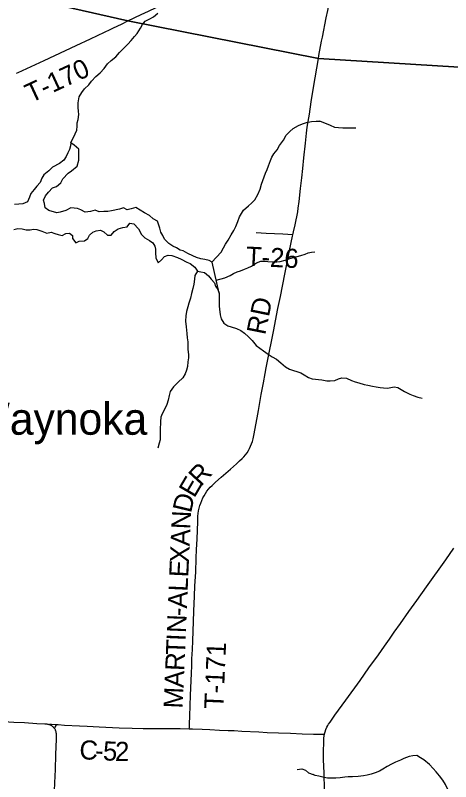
# Model space of a CAD drawing. Extents: x 1451455 to 1749751, y 218250 to 574981.
# Drawn here: x 1608199 to 1615029, y 337847 to 349860 of the extents above; entities that cross this region are included whole.
import ezdxf

# ---------------------------------------------------------------- set-up
doc = ezdxf.new("R2010")
doc.units = 0
for name, color, linetype in [('GM_X_County_Road', 7, 'Continuous'), ('GM_X_County_Road_Text', 7, 'Continuous'), ('GM_X_Major_Lake', 7, 'Continuous'), ('GM_X_Major_Lake_Text', 7, 'Continuous'), ('GM_X_Minor_River', 7, 'Continuous'), ('GM_X_Township', 7, 'Continuous'), ('GM_X_Township_Road', 7, 'Continuous'), ('GM_X_Township_Road_Text', 7, 'Continuous'), ('GM_X_US_Route', 7, 'Continuous')]:
    doc.layers.add(name, color=color, linetype=linetype)

msp = doc.modelspace()

# ---------------------------------------------------------------- linework, layer by layer
at = {"layer": 'GM_X_County_Road'}
for points in [[(1605532, 338898), (1605740, 338889), (1605992, 338878), (1606248, 338866), (1606497, 338856), (1606664, 338850), (1606976, 338838), (1607076, 338833), (1607238, 338826), (1607300, 338823), (1607438, 338816), (1607618, 338808), (1607837, 338798), (1607943, 338793), (1608178, 338782), (1608342, 338772), (1608539, 338761), (1608661, 338754), (1608694, 338751), (1608706, 338749), (1608716, 338747), (1608726, 338745), (1608734, 338743)], [(1608814, 338680), (1608817, 338674), (1608822, 338667), (1608826, 338658), (1608830, 338645), (1608833, 338634), (1608836, 338620), (1608838, 338602), (1608841, 338563), (1608840, 338507), (1608835, 338399), (1608830, 338268), (1608822, 338039), (1608815, 337829), (1608798, 337452), (1608782, 337088), (1608766, 336744), (1608755, 336478), (1608748, 336301), (1608735, 335990), (1608725, 335754), (1608719, 335639), (1608699, 335322), (1608688, 335167)], [(1608734, 338743), (1608742, 338746), (1608753, 338746), (1608765, 338746), (1608845, 338742)], [(1608734, 338743), (1608744, 338739), (1608754, 338733), (1608765, 338726), (1608775, 338719), (1608786, 338711), (1608794, 338703), (1608801, 338695), (1608809, 338687), (1608814, 338680)], [(1608814, 338680), (1608824, 338699), (1608839, 338730), (1608845, 338742)], [(1608845, 338742), (1608872, 338741), (1608972, 338735), (1609205, 338721), (1609329, 338715), (1609514, 338706), (1609725, 338697), (1609831, 338693), (1610034, 338687), (1610204, 338683), (1610303, 338682), (1610437, 338682), (1610663, 338679), (1610788, 338679), (1610929, 338674)], [(1610929, 338674), (1610978, 338673), (1611129, 338668), (1611253, 338663), (1611404, 338655), (1611538, 338650), (1611630, 338647), (1611755, 338639), (1612017, 338626), (1612148, 338620), (1612328, 338612), (1612518, 338605), (1612701, 338599), (1612875, 338594), (1613016, 338590), (1613048, 338589)]]:
    msp.add_lwpolyline(points, dxfattribs=at)
at = {"layer": 'GM_X_Major_Lake'}
for points in [[(1610428, 346635), (1610364, 346671), (1610306, 346721), (1610226, 346763), (1610090, 346849), (1610016, 346829), (1609956, 346813), (1609894, 346845), (1609834, 346821), (1609707, 346793), (1609649, 346787), (1609587, 346787), (1609517, 346781), (1609453, 346805), (1609379, 346785), (1609297, 346775), (1609227, 346809), (1609177, 346833), (1609069, 346843), (1608993, 346801), (1608903, 346775), (1608849, 346765), (1608723, 346803), (1608667, 346843), (1608659, 346913), (1608641, 346964), (1608673, 347030), (1608719, 347088), (1608783, 347158), (1608847, 347178), (1608915, 347236), (1608947, 347296), (1609031, 347388), (1609081, 347422), (1609171, 347495), (1609197, 347591), (1609195, 347763), (1609123, 347823), (1609069, 347864), (1609067, 347813), (1609051, 347759), (1609023, 347707), (1608995, 347647), (1608959, 347589), (1608893, 347537)], [(1608893, 347537), (1608785, 347479), (1608725, 347421), (1608647, 347358), (1608617, 347306), (1608587, 347242), (1608539, 347180), (1608495, 347128), (1608445, 347066), (1608423, 347010), (1608393, 346939), (1608315, 346907), (1608255, 346899), (1608185, 346895)], [(1608177, 346501), (1608239, 346517), (1608305, 346515), (1608369, 346496), (1608435, 346498), (1608485, 346510), (1608535, 346504), (1608617, 346476), (1608693, 346446), (1608763, 346462), (1608821, 346442), (1608873, 346426), (1608933, 346408), (1608991, 346442), (1609047, 346444), (1609099, 346410), (1609099, 346360), (1609149, 346294), (1609203, 346318), (1609283, 346324), (1609339, 346362), (1609363, 346412), (1609417, 346460), (1609467, 346482), (1609535, 346494), (1609589, 346466), (1609647, 346412), (1609703, 346414), (1609751, 346470), (1609813, 346514), (1609886, 346534), (1609954, 346544), (1609998, 346600), (1610058, 346590), (1610132, 346514), (1610180, 346424), (1610232, 346370), (1610304, 346332), (1610356, 346296), (1610388, 346244), (1610398, 346192), (1610398, 346135), (1610402, 346059), (1610442, 345979), (1610492, 346029), (1610540, 346079), (1610596, 346099), (1610656, 346095), (1610746, 346063), (1610800, 346039), (1610888, 345993), (1610944, 345971), (1611014, 345911), (1611058, 345851), (1611112, 345841), (1611168, 345827), (1611228, 345777), (1611274, 345726), (1611324, 345668), (1611342, 345612), (1611374, 345562), (1611396, 345506)], [(1611396, 345506), (1611288, 345989), (1611238, 346015), (1611172, 346031), (1611112, 346041), (1611044, 346063), (1610984, 346089), (1610908, 346125), (1610834, 346171), (1610784, 346179), (1610728, 346218), (1610672, 346242), (1610606, 346286), (1610540, 346350), (1610512, 346408), (1610482, 346462), (1610466, 346522), (1610428, 346635)]]:
    msp.add_lwpolyline(points, dxfattribs=at)
at = {"layer": 'GM_X_Minor_River'}
for points in [[(1609069, 347864), (1609139, 348002), (1609164, 348060), (1609169, 348122), (1609172, 348176), (1609183, 348228), (1609194, 348305), (1609192, 348360), (1609187, 348414), (1609186, 348490), (1609202, 348584), (1609241, 348653), (1609285, 348709), (1609354, 348770), (1609397, 348829), (1609462, 348900), (1609531, 348961), (1609591, 349027), (1609648, 349100), (1609703, 349153), (1609774, 349210), (1609835, 349275), (1609914, 349354), (1609964, 349410), (1610017, 349467), (1610070, 349526), (1610113, 349578), (1610164, 349661), (1610195, 349715), (1610237, 349768), (1610312, 349803), (1610368, 349837), (1610437, 349896)], [(1611281, 345993), (1611427, 346149), (1611466, 346218), (1611497, 346272), (1611536, 346337), (1611583, 346421), (1611628, 346486), (1611657, 346552), (1611688, 346627), (1611715, 346701), (1611778, 346806), (1611855, 346875), (1611906, 346915), (1611956, 346966), (1612005, 347051), (1612039, 347133), (1612062, 347213), (1612124, 347384), (1612149, 347444), (1612172, 347503), (1612201, 347583), (1612221, 347635), (1612254, 347690), (1612307, 347754), (1612346, 347821), (1612407, 347904), (1612450, 347980), (1612505, 348041), (1612559, 348087), (1612640, 348135), (1612702, 348161), (1612765, 348182), (1612845, 348197), (1612921, 348203), (1612977, 348203)], [(1613539, 348090), (1613471, 348089), (1613395, 348094), (1613337, 348094), (1613271, 348097), (1613209, 348102), (1613146, 348131), (1612977, 348203)], [(1611352, 345706), (1611488, 345743), (1611572, 345784), (1611624, 345813), (1611681, 345839), (1611731, 345856), (1611795, 345879), (1611849, 345904), (1611906, 345929), (1611982, 345978), (1612051, 346005), (1612109, 346005), (1612160, 346000), (1612232, 345995), (1612302, 345994), (1612356, 346003), (1612431, 346024), (1612491, 346045), (1612561, 346064), (1612619, 346081), (1612679, 346096), (1612744, 346118), (1612794, 346135), (1612844, 346148), (1612896, 346155)], [(1611058, 345851), (1611018, 345780), (1611012, 345726), (1610999, 345646), (1610982, 345576), (1610963, 345499), (1610946, 345425), (1610920, 345349), (1610906, 345289), (1610887, 345219), (1610874, 345149), (1610869, 345065), (1610877, 344977), (1610883, 344927), (1610888, 344875), (1610895, 344807), (1610906, 344743), (1610908, 344622), (1610915, 344542), (1610914, 344490), (1610907, 344426), (1610898, 344356), (1610886, 344300), (1610865, 344239), (1610826, 344175), (1610755, 344110), (1610680, 344035), (1610631, 343962), (1610612, 343900), (1610597, 343826), (1610578, 343762), (1610547, 343691), (1610502, 343611), (1610480, 343559), (1610475, 343491), (1610473, 343357), (1610474, 343279), (1610471, 343205), (1610456, 343151), (1610433, 343076)], [(1611396, 345506), (1611395, 345302), (1611403, 345252), (1611415, 345166), (1611429, 345105), (1611470, 345035), (1611533, 344994), (1611587, 344979), (1611670, 344950), (1611736, 344919), (1611797, 344880), (1611856, 344819), (1611915, 344764), (1611978, 344687), (1612035, 344642), (1612091, 344603), (1612166, 344548), (1612229, 344505), (1612297, 344470), (1612366, 344411), (1612437, 344352), (1612502, 344311), (1612562, 344290), (1612618, 344275), (1612677, 344255), (1612733, 344224), (1612800, 344185), (1612858, 344164), (1613007, 344146)], [(1613007, 344146), (1613087, 344131), (1613139, 344128), (1613211, 344137), (1613269, 344163), (1613319, 344180), (1613393, 344173), (1613475, 344138), (1613532, 344117), (1613590, 344098), (1613672, 344075), (1613731, 344062), (1613805, 344046), (1613861, 344035), (1613925, 344028), (1613976, 344019), (1614038, 344018), (1614090, 344026), (1614144, 344035), (1614198, 344026), (1614250, 343994), (1614305, 343961), (1614389, 343922), (1614440, 343899), (1614512, 343872), (1614582, 343861)], [(1614296, 338209), (1614240, 338184), (1614164, 338151), (1614103, 338120), (1614035, 338085), (1613964, 338044), (1613912, 338012), (1613845, 337983), (1613779, 337962), (1613717, 337949), (1613663, 337939), (1613579, 337926), (1613489, 337922), (1613419, 337925), (1613367, 337919), (1613295, 337908), (1613227, 337903), (1613171, 337902), (1613097, 337901), (1613023, 337920), (1612963, 337935), (1612904, 337945), (1612873, 337957)], [(1615037, 337463), (1615024, 337531), (1615011, 337592), (1615000, 337656), (1614983, 337724), (1614946, 337805), (1614905, 337869), (1614854, 337936), (1614799, 338001), (1614754, 338053), (1614697, 338118), (1614608, 338187), (1614556, 338222), (1614497, 338257), (1614435, 338253), (1614375, 338240), (1614296, 338209)], [(1612620, 338037), (1612692, 338048), (1612749, 338028), (1612801, 337987), (1612873, 337957)]]:
    msp.add_lwpolyline(points, dxfattribs=at)
at = {"layer": 'GM_X_Township'}
for points in [[(1633736, 355308), (1633265, 349678), (1633224, 348842), (1633154, 348076), (1631517, 348150), (1631303, 348160), (1625557, 348429), (1624119, 348496), (1620695, 348714), (1616266, 348982), (1612953, 349182), (1609965, 349773), (1606653, 350524)], [(1606653, 350524), (1609965, 349773), (1612953, 349182), (1616266, 348982)]]:
    msp.add_lwpolyline(points, dxfattribs=at)
at = {"layer": 'GM_X_Township_Road'}
for points in [[(1613005, 349457), (1613017, 349520), (1613077, 349819), (1613103, 349935), (1613155, 350185), (1613195, 350371), (1613214, 350468), (1613216, 350480)], [(1609965, 349773), (1610174, 349872), (1610287, 349925), (1610408, 349982), (1610409, 349982)], [(1608217, 348953), (1608244, 348964), (1608651, 349151), (1609154, 349385), (1609381, 349491), (1609601, 349595), (1609686, 349637), (1609739, 349663), (1609866, 349724), (1609963, 349772), (1609965, 349773)], [(1612953, 349182), (1612962, 349230), (1613005, 349457)], [(1612551, 346419), (1612562, 346466), (1612587, 346574), (1612629, 346780), (1612638, 346835), (1612651, 346940), (1612674, 347148), (1612692, 347311), (1612707, 347458), (1612725, 347625), (1612752, 347856), (1612768, 348012), (1612780, 348107), (1612812, 348311), (1612841, 348505), (1612872, 348700), (1612901, 348878), (1612953, 349182)], [(1610929, 338674), (1610930, 338694), (1610933, 338751), (1610937, 338875), (1610942, 339042), (1610947, 339196), (1610961, 339547), (1610966, 339665), (1610971, 339773), (1610977, 339920), (1610984, 340055), (1610996, 340356), (1611002, 340520), (1611011, 340753), (1611018, 340917), (1611029, 341133), (1611038, 341352), (1611044, 341484), (1611052, 341651), (1611061, 341923), (1611065, 342011), (1611069, 342053), (1611075, 342095), (1611084, 342137), (1611095, 342178), (1611107, 342215), (1611123, 342254), (1611142, 342296), (1611160, 342330), (1611182, 342366), (1611204, 342399), (1611230, 342432), (1611258, 342464), (1611285, 342492), (1611340, 342543), (1611429, 342622), (1611576, 342747), (1611670, 342829), (1611718, 342874), (1611758, 342913), (1611786, 342941), (1611811, 342972), (1611835, 343004), (1611857, 343037), (1611874, 343069), (1611891, 343104), (1611906, 343141), (1611920, 343182), (1611929, 343221), (1611944, 343298), (1611971, 343443), (1611991, 343550), (1612013, 343666), (1612058, 343914), (1612093, 344101), (1612119, 344243), (1612136, 344333), (1612182, 344568), (1612222, 344771), (1612254, 344928), (1612265, 344990), (1612319, 345267), (1612357, 345450), (1612427, 345804), (1612503, 346173), (1612546, 346396), (1612551, 346419)], [(1612551, 346419), (1612394, 346428), (1612133, 346440), (1611979, 346449)]]:
    msp.add_lwpolyline(points, dxfattribs=at)
at = {"layer": 'GM_X_US_Route'}
msp.add_lwpolyline([(1613049, 337715), (1613042, 337987), (1613035, 338187), (1613035, 338308), (1613037, 338478), (1613040, 338527), (1613043, 338563), (1613048, 338589), (1613050, 338598), (1613059, 338629), (1613071, 338663), (1613087, 338702), (1613102, 338730), (1613114, 338750), (1613136, 338782), (1613214, 338888), (1613385, 339124), (1613607, 339433), (1613747, 339631), (1613894, 339837), (1613989, 339971), (1614069, 340083), (1614142, 340188), (1614241, 340327), (1614373, 340515), (1614496, 340689), (1614647, 340900), (1614952, 341327), (1615079, 341506)], dxfattribs=at)

# ---------------------------------------------------------------- texts
at = {"layer": 'GM_X_County_Road_Text'}
for s, rotation, p in [('C', 357.1047, (1609199, 338201)), ('5', 357.4464, (1609570, 338182)), ('2', 358.6487, (1609761, 338174)), ('-', 357.175, (1609445, 338189))]:
    msp.add_text(s, height=300, rotation=rotation, dxfattribs=at).set_placement(p)
at = {"layer": 'GM_X_Major_Lake_Text'}
msp.add_text('Lake Waynoka', height=499.95, rotation=359.9938, dxfattribs=at).set_placement((1605847, 343286))
at = {"layer": 'GM_X_Township_Road_Text'}
for s, rotation, p in [('T-170', 24.9327, (1608442, 348482)), ('T-26', 357.1717, (1611812, 345937)), ('RD', 78.5965, (1612119, 344839)), ('R', 47.3934, (1611110, 342463)), ('E', 59.6374, (1611007, 342283)), ('D', 76.5517, (1610954, 342048)), ('N', 87.3581, (1610944, 341799)), ('A', 87.5511, (1610933, 341535)), ('X', 87.5513, (1610922, 341272)), ('E', 87.5558, (1610912, 341047)), ('L', 87.554, (1610902, 340823)), ('A', 87.5513, (1610891, 340559)), ('-', 87.5563, (1610886, 340436)), ('N', 87.5513, (1610875, 340173)), ('I', 87.5563, (1610869, 340049)), ('T', 87.554, (1610860, 339825)), ('T-171', 87.4989, (1611461, 338982)), ('R', 87.5527, (1610849, 339579)), ('A', 87.5513, (1610838, 339315)), ('M', 87.5537, (1610824, 338990))]:
    msp.add_text(s, height=300, rotation=rotation, dxfattribs=at).set_placement(p)

doc.saveas('drawing.dxf')
